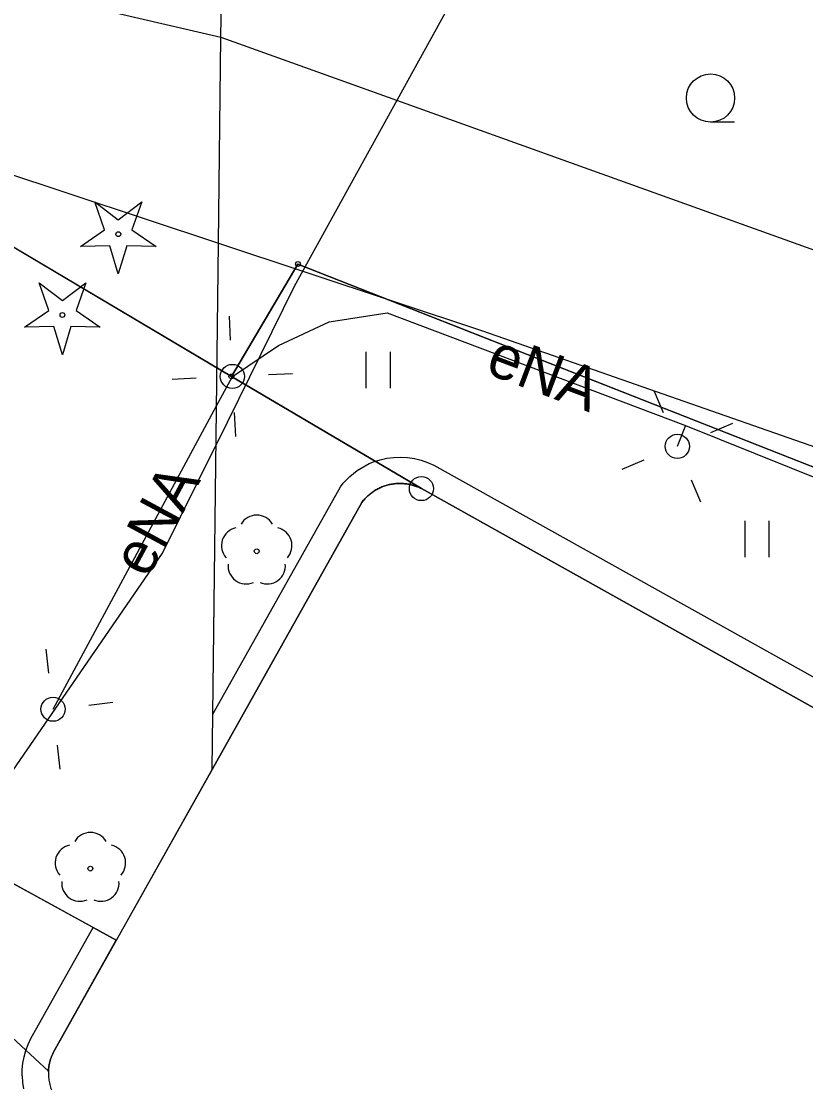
# Model space of a CAD drawing. Extents: x 6434771 to 6436222, y 5663454 to 5664782.
# Drawn here: x 6435276.16 to 6435292.43, y 5664148.9 to 5664171.03 of the extents above; entities that cross this region are included whole.
import ezdxf

# ---------------------------------------------------------------- set-up
doc = ezdxf.new("R2010")
doc.units = 0
for name, color, linetype in [('Warstwa 1', 7, 'Continuous'), ('Warstwa 10', 7, 'Continuous'), ('Warstwa 11', 7, 'Continuous'), ('Warstwa 12', 7, 'Continuous'), ('Warstwa 13', 7, 'Continuous'), ('Warstwa 2', 7, 'Continuous'), ('Warstwa 4', 7, 'Continuous'), ('Warstwa 5', 7, 'Continuous'), ('Warstwa 6', 7, 'Continuous'), ('Warstwa 7', 7, 'Continuous'), ('Warstwa 9', 7, 'Continuous')]:
    doc.layers.add(name, color=color, linetype=linetype)

msp = doc.modelspace()

# ---------------------------------------------------------------- linework, layer by layer
at = {"layer": 'Warstwa 1'}
for p, q in [((6435270.202, 5664169.787), (6435280.52, 5664163.67)), ((6435270.202, 5664169.787), (6435280.52, 5664163.67)), ((6435280.52, 5664163.67), (6435281.9, 5664166)), ((6435280.52, 5664163.67), (6435281.9, 5664166)), ((6435281.9, 5664166), (6435298.18, 5664159.59)), ((6435281.9, 5664166), (6435298.18, 5664159.59)), ((6435280.52, 5664163.67), (6435284.461, 5664161.344)), ((6435280.52, 5664163.67), (6435284.461, 5664161.344)), ((6435284.461, 5664161.344), (6435295.974, 5664154.914)), ((6435284.461, 5664161.344), (6435295.974, 5664154.914))]:
    msp.add_line(p, q, dxfattribs=at)
msp.add_lwpolyline([(6435295.974, 5664154.914), (6435284.461, 5664161.344), (6435284.441, 5664161.354), (6435284.42, 5664161.364), (6435284.399, 5664161.372), (6435284.377, 5664161.382), (6435284.356, 5664161.39), (6435284.334, 5664161.397), (6435284.313, 5664161.404), (6435284.291, 5664161.412), (6435284.269, 5664161.418), (6435284.247, 5664161.423), (6435284.225, 5664161.428), (6435284.202, 5664161.433), (6435284.18, 5664161.437), (6435284.157, 5664161.44), (6435284.134, 5664161.444), (6435284.111, 5664161.446), (6435284.088, 5664161.448), (6435284.066, 5664161.449), (6435284.043, 5664161.451), (6435284.02, 5664161.451), (6435283.997, 5664161.451), (6435283.974, 5664161.451), (6435283.951, 5664161.449), (6435283.928, 5664161.447), (6435283.905, 5664161.445), (6435283.883, 5664161.443), (6435283.86, 5664161.439), (6435283.838, 5664161.435), (6435283.815, 5664161.43), (6435283.793, 5664161.426), (6435283.771, 5664161.42), (6435283.749, 5664161.414), (6435283.727, 5664161.409), (6435283.704, 5664161.401), (6435283.682, 5664161.394), (6435283.661, 5664161.385), (6435283.64, 5664161.378), (6435283.619, 5664161.368), (6435283.598, 5664161.359), (6435283.577, 5664161.349), (6435283.557, 5664161.339), (6435283.537, 5664161.328), (6435283.516, 5664161.316), (6435283.497, 5664161.304), (6435283.478, 5664161.293), (6435283.459, 5664161.28), (6435283.44, 5664161.266), (6435283.422, 5664161.252), (6435283.404, 5664161.238), (6435283.385, 5664161.225), (6435283.368, 5664161.21), (6435283.351, 5664161.194), (6435283.334, 5664161.178), (6435283.318, 5664161.162), (6435283.301, 5664161.146), (6435283.286, 5664161.129), (6435283.271, 5664161.112), (6435283.256, 5664161.094), (6435283.242, 5664161.076), (6435283.227, 5664161.059), (6435280.12, 5664155.522), (6435276.84, 5664149.675), (6435276.826, 5664149.649), (6435276.813, 5664149.623), (6435276.801, 5664149.597), (6435276.789, 5664149.57), (6435276.779, 5664149.542), (6435276.77, 5664149.514), (6435276.761, 5664149.486), (6435276.753, 5664149.458), (6435276.747, 5664149.429), (6435276.74, 5664149.4), (6435276.735, 5664149.371), (6435276.731, 5664149.342), (6435276.727, 5664149.313), (6435276.725, 5664149.284), (6435276.723, 5664149.254), (6435276.723, 5664149.225), (6435276.723, 5664149.196), (6435276.724, 5664149.166), (6435276.727, 5664149.137), (6435276.73, 5664149.108), (6435276.733, 5664149.079), (6435276.738, 5664149.05), (6435276.745, 5664149.021), (6435276.751, 5664148.993), (6435276.758, 5664148.965), (6435276.767, 5664148.937), (6435276.776, 5664148.909), (6435276.786, 5664148.881)], dxfattribs=at)
at = {"layer": 'Warstwa 10'}
for points in [[(6435277.389, 5664166.365), (6435277.891, 5664166.712), (6435277.689, 5664167.288), (6435278.174, 5664166.918), (6435278.659, 5664167.288), (6435278.457, 5664166.712), (6435278.959, 5664166.365), (6435278.349, 5664166.379), (6435278.174, 5664165.795), (6435277.999, 5664166.379)], [(6435276.229, 5664164.689), (6435276.731, 5664165.036), (6435276.529, 5664165.612), (6435277.014, 5664165.242), (6435277.499, 5664165.612), (6435277.297, 5664165.036), (6435277.799, 5664164.689), (6435277.189, 5664164.703), (6435277.014, 5664164.119), (6435276.839, 5664164.703)]]:
    msp.add_lwpolyline(points, close=True, dxfattribs=at)
for centre, radius in [((6435278.174, 5664166.62), 0.05), ((6435277.014, 5664164.944), 0.05), ((6435284.461, 5664161.344), 0.25)]:
    msp.add_circle(centre, radius, dxfattribs=at)
at = {"layer": 'Warstwa 11'}
for centre in [(6435281.045, 5664160.045), (6435277.595, 5664153.466)]:
    msp.add_circle(centre, 0.05, dxfattribs=at)
for centre, start, end in [((6435281.045, 5664160.42), 30.1471, 149.8529), ((6435280.688, 5664160.161), 102.1471, 221.8529), ((6435281.402, 5664160.161), 318.1471, 77.8529), ((6435280.825, 5664159.742), 174.1471, 293.8529), ((6435281.265, 5664159.742), 246.1471, 5.8529), ((6435277.595, 5664153.841), 30.1471, 149.8529), ((6435277.238, 5664153.582), 102.1471, 221.8529), ((6435277.952, 5664153.582), 318.1471, 77.8529), ((6435277.375, 5664153.163), 174.1471, 293.8529), ((6435277.815, 5664153.163), 246.1471, 5.8529)]:
    msp.add_arc(centre, 0.375, start, end, dxfattribs=at)
at = {"layer": 'Warstwa 12'}
for points in [[(6435297.395, 5664193.839), (6435293.879, 5664188.501), (6435288.089, 5664176.891), (6435281.821, 5664165.536), (6435280.202, 5664162.252)], [(6435280.211, 5664163.06), (6435280.54, 5664163.67), (6435281.5, 5664164.31), (6435282.55, 5664164.8), (6435283.75, 5664164.99), (6435289.94, 5664162.65), (6435298.54, 5664159.2), (6435298.44, 5664158.85)], [(6435276.82, 5664156.77), (6435280.211, 5664163.06)], [(6435289.94, 5664162.65), (6435289.77, 5664162.22)], [(6435259.135, 5664130.298), (6435261.723, 5664135.137), (6435265.444, 5664136.812), (6435271.057, 5664146.995), (6435274.351, 5664153.135), (6435279.094, 5664160.008), (6435280.202, 5664162.252)]]:
    msp.add_lwpolyline(points, dxfattribs=at)
for centre in [(6435281.9, 5664166), (6435280.52, 5664163.67)]:
    msp.add_circle(centre, 0.05, dxfattribs=at)
at = {"layer": 'Warstwa 2'}
msp.add_lwpolyline([(6435278.132, 5664151.983), (6435252.248, 5664166.164), (6435229.569, 5664178.709), (6435229.045, 5664177.595)], dxfattribs=at)
for centre in [(6435280.54, 5664163.67), (6435289.77, 5664162.22), (6435276.82, 5664156.77)]:
    msp.add_circle(centre, 0.25, dxfattribs=at)
at = {"layer": 'Warstwa 4'}
for points in [[(6435280.503, 5664164.419), (6435280.478, 5664164.918)], [(6435281.289, 5664163.707), (6435281.788, 5664163.732)], [(6435279.791, 5664163.633), (6435279.292, 5664163.608)], [(6435289.481, 5664162.912), (6435289.288, 5664163.373)], [(6435280.577, 5664162.921), (6435280.602, 5664162.422)], [(6435290.462, 5664162.509), (6435290.923, 5664162.702)], [(6435289.078, 5664161.931), (6435288.617, 5664161.738)], [(6435290.059, 5664161.528), (6435290.252, 5664161.067)], [(6435276.734, 5664157.515), (6435276.676, 5664158.012)], [(6435277.565, 5664156.856), (6435278.062, 5664156.914)], [(6435276.906, 5664156.025), (6435276.964, 5664155.528)]]:
    msp.add_lwpolyline(points, dxfattribs=at)
at = {"layer": 'Warstwa 5'}
for p, q in [((6435280.304, 5664170.705), (6435280.356, 5664175.043)), ((6435280.304, 5664170.705), (6435280.356, 5664175.043)), ((6435278.03, 5664171.232), (6435280.304, 5664170.705)), ((6435280.304, 5664170.705), (6435285.045, 5664169.004)), ((6435271.766, 5664169.248), (6435280.252, 5664166.435)), ((6435285.045, 5664169.004), (6435292.81, 5664166.219)), ((6435280.12, 5664155.522), (6435280.252, 5664166.435)), ((6435280.134, 5664156.665), (6435280.252, 5664166.435)), ((6435280.252, 5664166.435), (6435285.73, 5664164.618)), ((6435252.248, 5664166.164), (6435278.134, 5664151.982)), ((6435285.73, 5664164.618), (6435297.242, 5664160.589)), ((6435283.318, 5664163.427), (6435283.318, 5664164.177)), ((6435283.818, 5664163.427), (6435283.818, 5664164.177)), ((6435283.47, 5664161.9), (6435283.606, 5664161.943)), ((6435283.606, 5664161.943), (6435283.746, 5664161.974)), ((6435283.746, 5664161.974), (6435283.888, 5664161.992)), ((6435283.888, 5664161.992), (6435284.031, 5664161.997)), ((6435284.031, 5664161.997), (6435284.174, 5664161.989)), ((6435284.174, 5664161.989), (6435284.315, 5664161.968)), ((6435284.315, 5664161.968), (6435284.454, 5664161.934)), ((6435284.454, 5664161.934), (6435284.589, 5664161.888)), ((6435283.051, 5664161.657), (6435283.129, 5664161.716)), ((6435283.129, 5664161.716), (6435283.21, 5664161.77)), ((6435283.21, 5664161.77), (6435283.294, 5664161.818)), ((6435283.294, 5664161.818), (6435283.381, 5664161.862)), ((6435283.381, 5664161.862), (6435283.47, 5664161.9)), ((6435284.589, 5664161.888), (6435284.72, 5664161.83)), ((6435284.72, 5664161.83), (6435296.31, 5664155.36)), ((6435282.841, 5664161.455), (6435282.907, 5664161.527)), ((6435282.907, 5664161.527), (6435282.977, 5664161.594)), ((6435282.977, 5664161.594), (6435283.051, 5664161.657)), ((6435280.134, 5664156.665), (6435282.78, 5664161.38)), ((6435282.78, 5664161.38), (6435282.841, 5664161.455)), ((6435291.174, 5664159.923), (6435291.174, 5664160.673)), ((6435291.674, 5664159.923), (6435291.674, 5664160.673)), ((6435278.134, 5664151.982), (6435280.12, 5664155.522))]:
    msp.add_line(p, q, dxfattribs=at)
at = {"layer": 'Warstwa 6'}
msp.add_line((6435290.959, 5664168.942), (6435290.459, 5664168.942), dxfattribs=at)
for points in [[(6435505.839, 5664297.445), (6435453.652, 5664270.705), (6435421.317, 5664253.985), (6435361.007, 5664222.882), (6435318.688, 5664200.772), (6435313.572, 5664197.814), (6435274.162, 5664172.249), (6435270.202, 5664169.787), (6435280.52, 5664163.67), (6435281.9, 5664166), (6435298.18, 5664159.59), (6435302.54, 5664158.4), (6435305.88, 5664157.68), (6435308.29, 5664157.51), (6435327.38, 5664158.24), (6435332.24, 5664155.5), (6435334.23, 5664151.44), (6435337.85, 5664142.17), (6435340.1, 5664138.72), (6435343.09, 5664134.96), (6435346.45, 5664131.64), (6435350.11, 5664128.65), (6435358.36, 5664122.94)], [(6435315.522, 5664152.998), (6435313.674, 5664150.71), (6435307.734, 5664154.082), (6435307.015, 5664154.15), (6435306.52, 5664153.766), (6435303.945, 5664149.157), (6435296.048, 5664153.593), (6435296.267, 5664154.34), (6435295.974, 5664154.914), (6435284.461, 5664161.344), (6435280.52, 5664163.67), (6435270.202, 5664169.787)], [(6435327.38, 5664158.24), (6435308.29, 5664157.51), (6435305.88, 5664157.68), (6435302.54, 5664158.4), (6435298.18, 5664159.59), (6435281.9, 5664166), (6435280.52, 5664163.67), (6435284.461, 5664161.344), (6435295.974, 5664154.914), (6435296.267, 5664154.34), (6435296.048, 5664153.593), (6435303.945, 5664149.157), (6435306.52, 5664153.766), (6435307.015, 5664154.15), (6435307.734, 5664154.082), (6435313.674, 5664150.71), (6435315.522, 5664152.998)]]:
    msp.add_lwpolyline(points, dxfattribs=at)
msp.add_circle((6435290.459, 5664169.442), 0.5, dxfattribs=at)
at = {"layer": 'Warstwa 7'}
msp.add_lwpolyline([(6435276.724, 5664149.264), (6435274.45, 5664151.364), (6435274.216, 5664151.467)], dxfattribs=at)
at = {"layer": 'Warstwa 9'}
for p, q in [((6435278.03, 5664171.232), (6435280.304, 5664170.705)), ((6435280.252, 5664166.435), (6435280.304, 5664170.705)), ((6435280.252, 5664166.435), (6435280.304, 5664170.705)), ((6435280.304, 5664170.705), (6435285.045, 5664169.004)), ((6435271.766, 5664169.248), (6435280.252, 5664166.435)), ((6435285.045, 5664169.004), (6435292.81, 5664166.219)), ((6435280.252, 5664166.435), (6435285.73, 5664164.618)), ((6435285.73, 5664164.618), (6435297.242, 5664160.589)), ((6435283.47, 5664161.9), (6435283.606, 5664161.943)), ((6435283.606, 5664161.943), (6435283.746, 5664161.974)), ((6435283.746, 5664161.974), (6435283.888, 5664161.992)), ((6435283.888, 5664161.992), (6435284.031, 5664161.997)), ((6435284.031, 5664161.997), (6435284.174, 5664161.989)), ((6435284.174, 5664161.989), (6435284.315, 5664161.968)), ((6435284.315, 5664161.968), (6435284.454, 5664161.934)), ((6435284.454, 5664161.934), (6435284.589, 5664161.888)), ((6435283.051, 5664161.657), (6435283.129, 5664161.716)), ((6435283.129, 5664161.716), (6435283.21, 5664161.77)), ((6435283.21, 5664161.77), (6435283.294, 5664161.818)), ((6435283.294, 5664161.818), (6435283.381, 5664161.862)), ((6435283.381, 5664161.862), (6435283.47, 5664161.9)), ((6435284.589, 5664161.888), (6435284.72, 5664161.83)), ((6435284.72, 5664161.83), (6435296.31, 5664155.36)), ((6435282.841, 5664161.455), (6435282.907, 5664161.527)), ((6435282.907, 5664161.527), (6435282.977, 5664161.594)), ((6435282.977, 5664161.594), (6435283.051, 5664161.657)), ((6435280.134, 5664156.665), (6435282.78, 5664161.38)), ((6435282.78, 5664161.38), (6435282.841, 5664161.455)), ((6435283.404, 5664161.238), (6435283.422, 5664161.252)), ((6435283.422, 5664161.252), (6435283.44, 5664161.266)), ((6435283.44, 5664161.266), (6435283.459, 5664161.28)), ((6435283.459, 5664161.28), (6435283.478, 5664161.293)), ((6435283.478, 5664161.293), (6435283.497, 5664161.304)), ((6435283.497, 5664161.304), (6435283.516, 5664161.316)), ((6435283.516, 5664161.316), (6435283.537, 5664161.328)), ((6435283.537, 5664161.328), (6435283.557, 5664161.339)), ((6435283.557, 5664161.339), (6435283.577, 5664161.349)), ((6435283.577, 5664161.349), (6435283.598, 5664161.359)), ((6435283.598, 5664161.359), (6435283.619, 5664161.368)), ((6435283.619, 5664161.368), (6435283.64, 5664161.378)), ((6435283.64, 5664161.378), (6435283.661, 5664161.385)), ((6435283.661, 5664161.385), (6435283.682, 5664161.394)), ((6435283.682, 5664161.394), (6435283.704, 5664161.401)), ((6435283.704, 5664161.401), (6435283.727, 5664161.409)), ((6435283.727, 5664161.409), (6435283.749, 5664161.414)), ((6435283.749, 5664161.414), (6435283.771, 5664161.42)), ((6435283.771, 5664161.42), (6435283.793, 5664161.426)), ((6435283.793, 5664161.426), (6435283.815, 5664161.43)), ((6435283.815, 5664161.43), (6435283.838, 5664161.435)), ((6435283.838, 5664161.435), (6435283.86, 5664161.439)), ((6435283.86, 5664161.439), (6435283.883, 5664161.443)), ((6435283.883, 5664161.443), (6435283.905, 5664161.445)), ((6435283.905, 5664161.445), (6435283.928, 5664161.447)), ((6435283.928, 5664161.447), (6435283.951, 5664161.449)), ((6435283.951, 5664161.449), (6435283.974, 5664161.451)), ((6435283.974, 5664161.451), (6435283.997, 5664161.451)), ((6435283.997, 5664161.451), (6435284.02, 5664161.451)), ((6435284.02, 5664161.451), (6435284.043, 5664161.451)), ((6435284.043, 5664161.451), (6435284.066, 5664161.449)), ((6435284.066, 5664161.449), (6435284.088, 5664161.448)), ((6435284.088, 5664161.448), (6435284.111, 5664161.446)), ((6435284.111, 5664161.446), (6435284.134, 5664161.444)), ((6435284.134, 5664161.444), (6435284.157, 5664161.44)), ((6435284.157, 5664161.44), (6435284.18, 5664161.437)), ((6435284.18, 5664161.437), (6435284.202, 5664161.433)), ((6435284.202, 5664161.433), (6435284.225, 5664161.428)), ((6435284.225, 5664161.428), (6435284.247, 5664161.423)), ((6435284.247, 5664161.423), (6435284.269, 5664161.418)), ((6435284.269, 5664161.418), (6435284.291, 5664161.412)), ((6435284.291, 5664161.412), (6435284.313, 5664161.404)), ((6435284.313, 5664161.404), (6435284.334, 5664161.397)), ((6435284.334, 5664161.397), (6435284.356, 5664161.39)), ((6435284.356, 5664161.39), (6435284.377, 5664161.382)), ((6435284.377, 5664161.382), (6435284.399, 5664161.372)), ((6435284.399, 5664161.372), (6435284.42, 5664161.364)), ((6435284.42, 5664161.364), (6435284.441, 5664161.354)), ((6435284.441, 5664161.354), (6435284.461, 5664161.344)), ((6435284.461, 5664161.344), (6435295.974, 5664154.914)), ((6435280.12, 5664155.522), (6435283.227, 5664161.059)), ((6435283.227, 5664161.059), (6435283.242, 5664161.076)), ((6435283.242, 5664161.076), (6435283.256, 5664161.094)), ((6435283.256, 5664161.094), (6435283.271, 5664161.112)), ((6435283.271, 5664161.112), (6435283.286, 5664161.129)), ((6435283.286, 5664161.129), (6435283.301, 5664161.146)), ((6435283.301, 5664161.146), (6435283.318, 5664161.162)), ((6435283.318, 5664161.162), (6435283.334, 5664161.178)), ((6435283.334, 5664161.178), (6435283.351, 5664161.194)), ((6435283.351, 5664161.194), (6435283.368, 5664161.21)), ((6435283.368, 5664161.21), (6435283.385, 5664161.225)), ((6435283.385, 5664161.225), (6435283.404, 5664161.238)), ((6435280.12, 5664155.522), (6435280.134, 5664156.665)), ((6435280.12, 5664155.522), (6435280.134, 5664156.665)), ((6435276.36, 5664149.94), (6435277.654, 5664152.245)), ((6435277.654, 5664152.245), (6435278.132, 5664151.983)), ((6435276.84, 5664149.675), (6435278.132, 5664151.983)), ((6435276.254, 5664149.694), (6435276.302, 5664149.819)), ((6435276.302, 5664149.819), (6435276.36, 5664149.94)), ((6435276.192, 5664149.433), (6435276.218, 5664149.565)), ((6435276.218, 5664149.565), (6435276.254, 5664149.694)), ((6435276.77, 5664149.514), (6435276.779, 5664149.542)), ((6435276.779, 5664149.542), (6435276.789, 5664149.57)), ((6435276.789, 5664149.57), (6435276.801, 5664149.597)), ((6435276.801, 5664149.597), (6435276.813, 5664149.623)), ((6435276.813, 5664149.623), (6435276.826, 5664149.649)), ((6435276.826, 5664149.649), (6435276.84, 5664149.675)), ((6435276.179, 5664149.3), (6435276.192, 5664149.433)), ((6435276.725, 5664149.284), (6435276.727, 5664149.313)), ((6435276.727, 5664149.313), (6435276.731, 5664149.342)), ((6435276.731, 5664149.342), (6435276.735, 5664149.371)), ((6435276.735, 5664149.371), (6435276.74, 5664149.4)), ((6435276.74, 5664149.4), (6435276.747, 5664149.429)), ((6435276.747, 5664149.429), (6435276.753, 5664149.458)), ((6435276.753, 5664149.458), (6435276.761, 5664149.486)), ((6435276.761, 5664149.486), (6435276.77, 5664149.514)), ((6435276.177, 5664149.166), (6435276.179, 5664149.3)), ((6435276.177, 5664149.166), (6435276.186, 5664149.032)), ((6435276.723, 5664149.254), (6435276.725, 5664149.284)), ((6435276.723, 5664149.254), (6435276.723, 5664149.225)), ((6435276.723, 5664149.225), (6435276.723, 5664149.196)), ((6435276.723, 5664149.196), (6435276.724, 5664149.166)), ((6435276.724, 5664149.166), (6435276.727, 5664149.137)), ((6435276.727, 5664149.137), (6435276.73, 5664149.108)), ((6435276.73, 5664149.108), (6435276.733, 5664149.079)), ((6435276.186, 5664149.032), (6435276.207, 5664148.9)), ((6435276.733, 5664149.079), (6435276.738, 5664149.05)), ((6435276.738, 5664149.05), (6435276.745, 5664149.021)), ((6435276.745, 5664149.021), (6435276.751, 5664148.993)), ((6435276.751, 5664148.993), (6435276.758, 5664148.965)), ((6435276.758, 5664148.965), (6435276.767, 5664148.937)), ((6435276.767, 5664148.937), (6435276.776, 5664148.909)), ((6435276.776, 5664148.909), (6435276.786, 5664148.881))]:
    msp.add_line(p, q, dxfattribs=at)

# ---------------------------------------------------------------- texts
at = {"layer": 'Warstwa 13'}
for rotation, p in [(339.292, (6435285.76, 5664163.749)), (61.6695, (6435278.781, 5664159.46))]:
    msp.add_text('eNA', height=0.9, rotation=rotation, dxfattribs=at).set_placement(p)

doc.saveas('drawing.dxf')
